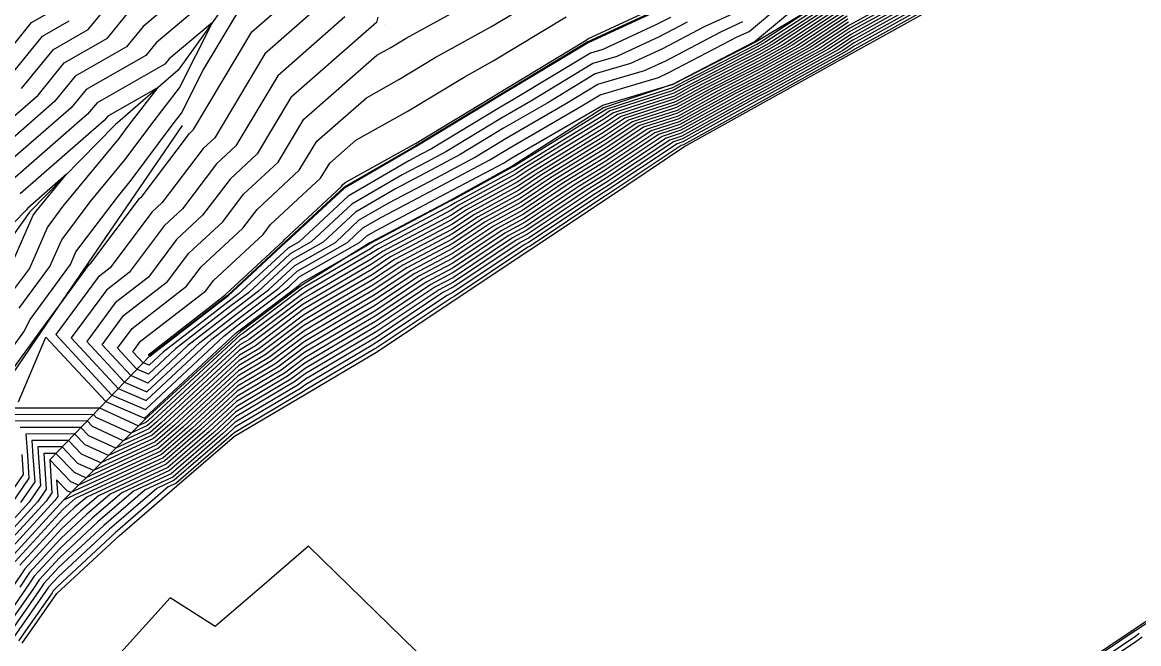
# Model space of a CAD drawing. Extents: x 2188792 to 2191981, y 386090 to 389710.
# Drawn here: x 2190644.3 to 2190754.7, y 388199 to 388260.4 of the extents above; entities that cross this region are included whole.
import ezdxf

# ---------------------------------------------------------------- set-up
doc = ezdxf.new("R2010")
doc.units = 0
for name, color, linetype in [('DTM Contours Major', 7, 'Continuous'), ('DTM Contours Minor', 7, 'Continuous'), ('Exist DTM QL2 LIDAR Elevation Point', 7, 'Continuous'), ('PH Exist DTM Breakline', 7, 'Continuous')]:
    doc.layers.add(name, color=color, linetype=linetype)

msp = doc.modelspace()

# ---------------------------------------------------------------- linework, layer by layer
at = {"layer": 'DTM Contours Major'}
for points in [[(2190673.13, 388261.49), (2190668.33, 388257.29), (2190663.37, 388249), (2190662.21, 388247.93), (2190658.18, 388242.6), (2190657.15, 388241.64), (2190653.02, 388236.14), (2190651.83, 388235.22), (2190647.65, 388229.55), (2190653.21, 388223.57), (2190656.51, 388222.15), (2190664.28, 388229.4), (2190665.69, 388230.5), (2190670.68, 388234.27), (2190671.73, 388235.24), (2190677.67, 388238.63), (2190678.39, 388239.29), (2190679.27, 388239.8), (2190686.28, 388243.51), (2190691.9, 388246.5), (2190692.73, 388247), (2190701.34, 388252), (2190701.72, 388252.22), (2190708.6, 388254.25), (2190716.75, 388258.52), (2190716.83, 388258.56), (2190722.92, 388263.69)], [(2190731.88, 388262.66), (2190726.23, 388259.52), (2190723.63, 388257.81), (2190717.8, 388254.58), (2190715.22, 388253.25), (2190709.39, 388250.01), (2190707.24, 388249.31), (2190702.05, 388245.85), (2190699.2, 388244.09), (2190694.06, 388240.66), (2190692.05, 388239.56), (2190686.93, 388236.14), (2190684.34, 388234.77), (2190679.22, 388231.36), (2190677, 388230.06), (2190672.27, 388227.26), (2190670.25, 388225.73), (2190665.52, 388222.93), (2190662.4, 388220.04), (2190658.58, 388216.74), (2190651.87, 388213.63), (2190650.12, 388212.12), (2190648.21, 388210.35), (2190644.58, 388206.39), (2190643.45, 388204.7)], [(2190734.3, 388262.33), (2190726.57, 388258.04), (2190725.89, 388257.59), (2190718.11, 388253.27), (2190717.43, 388252.92), (2190709.65, 388248.6), (2190709.09, 388248.41), (2190702.14, 388243.78), (2190701.4, 388243.32), (2190694.46, 388238.69), (2190693.94, 388238.4), (2190687.01, 388233.77), (2190686.33, 388233.42), (2190679.4, 388228.79), (2190678.82, 388228.45), (2190672.36, 388224.62), (2190671.84, 388224.23), (2190665.37, 388220.39), (2190664.57, 388219.65), (2190659.36, 388215.15), (2190657.63, 388214.35), (2190652.96, 388210.32), (2190647.88, 388205.61), (2190646.94, 388204.59), (2190646.65, 388204.15), (2190643.49, 388199.61)], [(2190725.55, 388262.49), (2190719.11, 388258.26), (2190717.19, 388257.2), (2190710.8, 388253.91), (2190708.86, 388252.83), (2190703.54, 388251.11), (2190701.87, 388249.99), (2190694.8, 388245.64), (2190693.26, 388244.61), (2190688.27, 388241.88), (2190686.77, 388240.88), (2190680.35, 388237.49), (2190678.86, 388236.49), (2190673.36, 388233.29), (2190672.1, 388232.54), (2190667.08, 388228.75), (2190665.83, 388228.01), (2190658.08, 388220.83), (2190657.02, 388219.92), (2190653.59, 388218.32), (2190650.92, 388219.55), (2190650.13, 388220.37), (2190644.12, 388220.35)], [(2190641.26, 388249.17), (2190645.91, 388253.22), (2190648.5, 388256.41), (2190652.76, 388258.83), (2190655.02, 388261.59)], [(2190725.89, 388261), (2190721.37, 388258.04), (2190717.49, 388255.89), (2190713.01, 388253.58), (2190709.12, 388251.42), (2190705.39, 388250.21), (2190701.96, 388247.92), (2190697, 388244.87), (2190693.66, 388242.64), (2190690.16, 388240.72), (2190686.85, 388238.51), (2190682.35, 388236.13), (2190679.04, 388233.92), (2190675.18, 388231.68), (2190672.18, 388229.9), (2190668.67, 388227.24), (2190665.68, 388225.47), (2190660.24, 388220.44), (2190657.8, 388218.33), (2190649.89, 388214.66), (2190649.13, 388215.01), (2190647.06, 388217.16), (2190647.28, 388213.91), (2190646.71, 388213.09), (2190642.22, 388208.2)], [(2190708.41, 388260.89), (2190706.97, 388260.14), (2190701.73, 388257.71), (2190700.51, 388257.36), (2190692.91, 388252.77), (2190691.39, 388251.89), (2190684.79, 388247.89), (2190683.79, 388247.36), (2190682.55, 388246.71), (2190676.56, 388243.23), (2190671.7, 388238.72), (2190670.62, 388238.1), (2190665.7, 388233.54), (2190664.79, 388232.85), (2190658.31, 388227.83), (2190656.89, 388226.51), (2190656.29, 388226.77), (2190655.28, 388227.85), (2190656.04, 388228.89), (2190662.49, 388233.88), (2190663.24, 388234.88), (2190668.15, 388239.44), (2190668.89, 388240.41), (2190673.82, 388245), (2190674.73, 388246.5)], [(2190674.73, 388246.5), (2190677.31, 388248.76), (2190682.39, 388251.59), (2190688.02, 388254.99), (2190690.9, 388256.59), (2190698.12, 388260.94)], [(2190643.02, 388235.84), (2190645.41, 388241.34), (2190645.74, 388241.77), (2190648.72, 388245.39), (2190644.86, 388242.02), (2190644.73, 388241.83), (2190639.9, 388236.91)], [(2190644.3, 388217.7), (2190644.43, 388215.71), (2190642.47, 388212.84)], [(2190754.75, 388200), (2190754.4, 388199.73), (2190747.09, 388194.82)]]:
    msp.add_lwpolyline(points, dxfattribs=at)
at = {"layer": 'DTM Contours Minor'}
for points in [[(2190661.53, 388264.41), (2190656.3, 388259.99), (2190654.66, 388257.98), (2190649.57, 388255.09), (2190647.54, 388252.59), (2190641.98, 388247.74)], [(2190725.35, 388263.38), (2190717.75, 388258.4), (2190717, 388257.98), (2190709.48, 388254.11), (2190708.7, 388253.68), (2190702.43, 388251.64), (2190701.82, 388251.24), (2190693.48, 388246.1), (2190693.02, 388245.79), (2190687.14, 388242.58), (2190686.72, 388242.3), (2190679.16, 388238.3), (2190678.75, 388238.03), (2190672.27, 388234.25), (2190672.04, 388234.12), (2190666.13, 388229.66), (2190665.92, 388229.53), (2190656.78, 388221.07), (2190656.55, 388220.87), (2190655.8, 388220.52), (2190652, 388222.27), (2190651.98, 388222.29), (2190642.36, 388222.26)], [(2190663.64, 388263.52), (2190657.59, 388258.39), (2190656.55, 388257.12), (2190650.65, 388253.78), (2190649.17, 388251.95), (2190642.7, 388246.31)], [(2190725.42, 388263.08), (2190718.2, 388258.35), (2190717.06, 388257.72), (2190709.92, 388254.04), (2190708.75, 388253.39), (2190702.8, 388251.46), (2190701.84, 388250.82), (2190693.92, 388245.95), (2190693.1, 388245.4), (2190687.51, 388242.35), (2190686.74, 388241.83), (2190679.56, 388238.03), (2190678.78, 388237.52), (2190672.63, 388233.93), (2190672.06, 388233.59), (2190666.45, 388229.36), (2190665.89, 388229.02), (2190657.21, 388220.99), (2190656.71, 388220.55), (2190655.06, 388219.79), (2190651.64, 388221.36), (2190651.37, 388221.65), (2190642.94, 388221.62)], [(2190725.48, 388262.78), (2190718.65, 388258.31), (2190717.12, 388257.46), (2190710.36, 388253.98), (2190708.81, 388253.11), (2190703.17, 388251.28), (2190701.85, 388250.41), (2190694.36, 388245.79), (2190693.18, 388245.01), (2190687.89, 388242.11), (2190686.76, 388241.36), (2190679.96, 388237.76), (2190678.82, 388237), (2190673, 388233.61), (2190672.08, 388233.07), (2190666.77, 388229.05), (2190665.86, 388228.52), (2190657.65, 388220.91), (2190656.86, 388220.23), (2190654.32, 388219.06), (2190651.28, 388220.45), (2190650.75, 388221.01), (2190643.53, 388220.98)], [(2190730.91, 388262.79), (2190726.1, 388260.11), (2190722.72, 388257.9), (2190717.68, 388255.1), (2190714.34, 388253.38), (2190709.28, 388250.57), (2190706.5, 388249.67), (2190702.02, 388246.68), (2190698.32, 388244.4), (2190693.9, 388241.45), (2190691.29, 388240.03), (2190686.9, 388237.09), (2190683.54, 388235.32), (2190679.15, 388232.38), (2190676.27, 388230.71), (2190672.24, 388228.32), (2190669.62, 388226.34), (2190665.58, 388223.95), (2190661.54, 388220.2), (2190658.27, 388217.38), (2190649.57, 388213.34), (2190648.98, 388212.83), (2190648.35, 388212.25), (2190643.64, 388207.11)], [(2190731.39, 388262.72), (2190726.16, 388259.82), (2190723.18, 388257.86), (2190717.74, 388254.84), (2190714.78, 388253.32), (2190709.34, 388250.29), (2190706.87, 388249.49), (2190702.04, 388246.26), (2190698.76, 388244.25), (2190693.98, 388241.06), (2190691.67, 388239.79), (2190686.91, 388236.62), (2190683.94, 388235.05), (2190679.18, 388231.87), (2190676.64, 388230.39), (2190672.25, 388227.79), (2190669.94, 388226.04), (2190665.55, 388223.44), (2190661.97, 388220.12), (2190658.42, 388217.06), (2190650.72, 388213.48), (2190649.55, 388212.48), (2190648.28, 388211.3), (2190644.11, 388206.75)], [(2190644.28, 388253.86), (2190647.42, 388257.73), (2190650.86, 388259.68), (2190653.73, 388263.2)], [(2190676.24, 388260.93), (2190669.61, 388255.13), (2190665.46, 388248.2), (2190663.55, 388246.42), (2190660.17, 388241.97), (2190658.37, 388240.29), (2190654.91, 388235.69), (2190652.68, 388233.95), (2190649.18, 388229.21), (2190653.83, 388224.21), (2190656.59, 388223.02), (2190663.08, 388229.09), (2190665.51, 388230.97), (2190669.69, 388234.12), (2190671.51, 388235.81), (2190676.48, 388238.65), (2190678.02, 388240.08), (2190679.93, 388241.18), (2190685.78, 388244.28), (2190690.48, 388246.78), (2190692.46, 388247.98), (2190699.66, 388252.15), (2190701.48, 388253.25), (2190707.22, 388254.94), (2190708.27, 388255.43), (2190715.08, 388259), (2190716.2, 388259.51), (2190721.29, 388263.8)], [(2190672.17, 388250.82), (2190679.4, 388257.14), (2190680.77, 388257.9), (2190682.28, 388258.82), (2190690.54, 388263.37)], [(2190673.45, 388248.66), (2190678.36, 388252.95), (2190681.58, 388254.74), (2190685.15, 388256.91), (2190690.72, 388259.98), (2190696.14, 388263.25)], [(2190725.76, 388261.6), (2190720.46, 388258.13), (2190717.37, 388256.41), (2190712.13, 388253.71), (2190709.02, 388251.98), (2190704.65, 388250.57), (2190701.93, 388248.75), (2190696.12, 388245.17), (2190693.5, 388243.43), (2190689.4, 388241.19), (2190686.82, 388239.46), (2190681.55, 388236.67), (2190678.96, 388234.95), (2190674.45, 388232.32), (2190672.15, 388230.95), (2190668.03, 388227.85), (2190665.74, 388226.48), (2190659.38, 388220.59), (2190657.49, 388218.96), (2190651.37, 388216.12), (2190649.85, 388216.82), (2190648.29, 388218.44), (2190645.88, 388218.44), (2190645.95, 388217.38), (2190646.14, 388214.63), (2190645.02, 388212.99), (2190641.28, 388208.92)], [(2190732.85, 388262.53), (2190726.37, 388258.93), (2190724.53, 388257.72), (2190717.93, 388254.05), (2190716.11, 388253.12), (2190709.49, 388249.44), (2190707.98, 388248.95), (2190702.09, 388245.02), (2190700.08, 388243.78), (2190694.22, 388239.87), (2190692.8, 388239.1), (2190686.96, 388235.2), (2190685.14, 388234.23), (2190679.29, 388230.33), (2190677.73, 388229.42), (2190672.31, 388226.2), (2190670.89, 388225.13), (2190665.46, 388221.92), (2190663.27, 388219.88), (2190658.89, 388216.11), (2190654.17, 388213.92), (2190651.26, 388211.4), (2190648.08, 388208.45), (2190645.52, 388205.67), (2190644.73, 388204.48), (2190642.02, 388200.59)], [(2190733.33, 388262.46), (2190726.44, 388258.63), (2190724.99, 388257.68), (2190717.99, 388253.79), (2190716.55, 388253.05), (2190709.55, 388249.16), (2190708.35, 388248.77), (2190702.11, 388244.61), (2190700.52, 388243.63), (2190694.3, 388239.48), (2190693.18, 388238.87), (2190686.98, 388234.72), (2190685.54, 388233.96), (2190679.33, 388229.82), (2190678.1, 388229.1), (2190672.32, 388225.68), (2190671.2, 388224.83), (2190665.43, 388221.41), (2190663.7, 388219.81), (2190659.05, 388215.79), (2190655.33, 388214.06), (2190651.82, 388211.04), (2190648.01, 388207.5), (2190646, 388205.31), (2190645.37, 388204.37), (2190642.51, 388200.26)], [(2190733.82, 388262.4), (2190726.5, 388258.33), (2190725.44, 388257.63), (2190718.05, 388253.53), (2190716.99, 388252.99), (2190709.6, 388248.88), (2190708.72, 388248.59), (2190702.13, 388244.19), (2190700.96, 388243.47), (2190694.38, 388239.08), (2190693.56, 388238.63), (2190686.99, 388234.25), (2190685.93, 388233.69), (2190679.36, 388229.3), (2190678.46, 388228.78), (2190672.34, 388225.15), (2190671.52, 388224.53), (2190665.4, 388220.9), (2190664.13, 388219.73), (2190659.21, 388215.47), (2190656.48, 388214.21), (2190652.39, 388210.68), (2190647.94, 388206.55), (2190646.47, 388204.95), (2190646.01, 388204.26), (2190643, 388199.93)], [(2190725.62, 388262.19), (2190719.56, 388258.22), (2190717.25, 388256.93), (2190711.25, 388253.84), (2190708.91, 388252.55), (2190703.91, 388250.93), (2190701.89, 388249.58), (2190695.24, 388245.48), (2190693.34, 388244.22), (2190688.65, 388241.65), (2190686.79, 388240.41), (2190680.75, 388237.22), (2190678.89, 388235.98), (2190673.72, 388232.97), (2190672.11, 388232.01), (2190667.4, 388228.45), (2190665.8, 388227.5), (2190658.51, 388220.75), (2190657.17, 388219.6), (2190652.85, 388217.59), (2190650.56, 388218.64), (2190649.52, 388219.73), (2190644.71, 388219.71), (2190644.85, 388217.59), (2190645, 388215.35), (2190643.32, 388212.89)], [(2190734.79, 388262.27), (2190726.64, 388257.74), (2190726.34, 388257.54), (2190718.17, 388253.01), (2190717.88, 388252.85), (2190709.71, 388248.31), (2190709.46, 388248.23), (2190702.16, 388243.36), (2190701.84, 388243.16), (2190694.54, 388238.29), (2190694.32, 388238.17), (2190687.02, 388233.3), (2190686.73, 388233.15), (2190679.44, 388228.28), (2190679.19, 388228.13), (2190672.38, 388224.09), (2190672.15, 388223.92), (2190665.34, 388219.88), (2190665, 388219.57), (2190659.52, 388214.84), (2190658.78, 388214.5), (2190653.53, 388209.96), (2190647.81, 388204.66), (2190647.41, 388204.22), (2190647.29, 388204.04), (2190643.97, 388199.28)], [(2190643.98, 388222.9), (2190646.68, 388229.29), (2190652.6, 388222.93), (2190656.43, 388221.28), (2190665.47, 388229.72), (2190665.87, 388230.02), (2190671.68, 388234.41), (2190671.95, 388234.67), (2190676.84, 388237.45), (2190678.71, 388238.54), (2190678.76, 388238.58), (2190686.71, 388242.78), (2190686.76, 388242.81), (2190692.94, 388246.19), (2190693.04, 388246.26), (2190701.8, 388251.65), (2190702.06, 388251.82), (2190708.65, 388253.96), (2190709.03, 388254.17), (2190716.94, 388258.24), (2190717.3, 388258.44), (2190722.5, 388261.85)], [(2190732.36, 388262.59), (2190726.3, 388259.22), (2190724.08, 388257.77), (2190717.86, 388254.32), (2190715.67, 388253.18), (2190709.44, 388249.73), (2190707.61, 388249.13), (2190702.07, 388245.43), (2190699.64, 388243.94), (2190694.14, 388240.27), (2190692.43, 388239.33), (2190686.94, 388235.67), (2190684.74, 388234.5), (2190679.26, 388230.84), (2190677.37, 388229.74), (2190672.29, 388226.73), (2190670.57, 388225.43), (2190665.49, 388222.42), (2190662.84, 388219.96), (2190658.74, 388216.42), (2190653.02, 388213.77), (2190650.69, 388211.76), (2190648.15, 388209.4), (2190645.05, 388206.03), (2190644.09, 388204.59)], [(2190725.69, 388261.89), (2190720.01, 388258.17), (2190717.31, 388256.67), (2190711.69, 388253.78), (2190708.97, 388252.27), (2190704.28, 388250.75), (2190701.91, 388249.16), (2190695.68, 388245.33), (2190693.42, 388243.82), (2190689.03, 388241.42), (2190686.8, 388239.93), (2190681.15, 388236.95), (2190678.93, 388235.46), (2190674.09, 388232.64), (2190672.13, 388231.48), (2190667.72, 388228.15), (2190665.77, 388226.99), (2190658.94, 388220.67), (2190657.33, 388219.28), (2190652.11, 388216.86), (2190650.21, 388217.73), (2190648.9, 388219.08), (2190645.29, 388219.07), (2190645.4, 388217.49), (2190645.57, 388214.99), (2190644.17, 388212.94)], [(2190644.51, 388229.81), (2190645.11, 388231.05), (2190649.11, 388236.47), (2190649.65, 388237.71), (2190653.74, 388243.13), (2190655.12, 388244.81), (2190659.17, 388250.23), (2190660.08, 388251.41), (2190662.23, 388255.69), (2190665.77, 388261.6)], [(2190646.12, 388229.85), (2190646.17, 388229.94), (2190648.01, 388232.44), (2190650.99, 388236.49), (2190651.13, 388236.59), (2190655.93, 388242.99), (2190656.18, 388243.23), (2190660.88, 388249.43), (2190661.28, 388249.8), (2190667.05, 388259.45), (2190670.02, 388262.05)], [(2190676.01, 388244.35), (2190676.27, 388244.58), (2190683.2, 388248.43), (2190690.88, 388253.08), (2190691.09, 388253.19), (2190700.1, 388258.63), (2190700.25, 388258.76), (2190706.46, 388261.63)], [(2190641.02, 388255.13), (2190645.27, 388260.37), (2190647.07, 388261.39)], [(2190725.82, 388261.3), (2190720.92, 388258.08), (2190717.43, 388256.15), (2190712.57, 388253.65), (2190709.07, 388251.7), (2190705.02, 388250.39), (2190701.94, 388248.33), (2190696.56, 388245.02), (2190693.58, 388243.03), (2190689.78, 388240.95), (2190686.83, 388238.99), (2190681.95, 388236.4), (2190679, 388234.44), (2190674.82, 388232), (2190672.17, 388230.43), (2190668.35, 388227.54), (2190665.71, 388225.98), (2190659.81, 388220.52), (2190657.64, 388218.65), (2190650.63, 388215.39), (2190649.49, 388215.92), (2190647.67, 388217.8), (2190646.47, 388217.8), (2190646.5, 388217.27), (2190646.71, 388214.27), (2190645.87, 388213.04), (2190641.75, 388208.56)], [(2190642.65, 388254.49), (2190646.34, 388259.05), (2190648.97, 388260.54)], [(2190725.96, 388260.71), (2190721.82, 388257.99), (2190717.56, 388255.63), (2190713.46, 388253.51), (2190709.18, 388251.14), (2190705.76, 388250.03), (2190701.98, 388247.51), (2190697.44, 388244.71), (2190693.74, 388242.24), (2190690.54, 388240.49), (2190686.87, 388238.04), (2190682.75, 388235.86), (2190679.07, 388233.41), (2190675.55, 388231.35), (2190672.2, 388229.37), (2190668.98, 388226.94), (2190665.64, 388224.96), (2190660.67, 388220.36), (2190657.96, 388218.01), (2190649.15, 388213.93), (2190648.77, 388214.1), (2190647.73, 388215.18), (2190647.85, 388213.55), (2190647.56, 388213.14), (2190642.69, 388207.83)], [(2190679.48, 388260.91), (2190679.35, 388260.37), (2190670.89, 388252.98), (2190667.55, 388247.4), (2190664.88, 388244.92), (2190662.17, 388241.34), (2190659.58, 388238.94), (2190656.81, 388235.23), (2190653.52, 388232.69), (2190650.71, 388228.87), (2190654.45, 388224.85), (2190656.66, 388223.89), (2190661.89, 388228.77), (2190665.33, 388231.44), (2190668.69, 388233.98), (2190671.29, 388236.38), (2190675.29, 388238.66), (2190677.66, 388240.87), (2190680.58, 388242.56), (2190685.28, 388245.05), (2190689.06, 388247.06), (2190692.19, 388248.95), (2190697.97, 388252.31), (2190701.24, 388254.28), (2190705.85, 388255.64), (2190707.95, 388256.6), (2190713.41, 388259.47), (2190715.57, 388260.47)], [(2190714.93, 388261.42), (2190711.75, 388259.94), (2190707.62, 388257.78), (2190704.47, 388256.33), (2190700.99, 388255.3), (2190696.28, 388252.46), (2190691.92, 388249.93), (2190687.63, 388247.34), (2190684.79, 388245.82), (2190681.24, 388243.95), (2190677.29, 388241.65), (2190674.09, 388238.68), (2190671.06, 388236.96), (2190667.7, 388233.83), (2190665.15, 388231.91), (2190660.7, 388228.46), (2190656.74, 388224.76), (2190655.06, 388225.49), (2190652.23, 388228.53), (2190654.36, 388231.42), (2190658.7, 388234.78), (2190660.8, 388237.58), (2190664.16, 388240.7), (2190666.22, 388243.42), (2190669.64, 388246.6), (2190672.17, 388250.82)], [(2190706.64, 388261.31), (2190700.35, 388258.41), (2190700.27, 388258.38), (2190691.23, 388252.93), (2190691.12, 388252.86), (2190683.36, 388248.17), (2190683.3, 388248.13), (2190683.21, 388248.09), (2190676.19, 388244.02), (2190670.51, 388238.74), (2190670.4, 388238.68), (2190664.71, 388233.39), (2190664.62, 388233.32), (2190657.11, 388227.51), (2190656.97, 388227.38), (2190656.91, 388227.41), (2190656.81, 388227.52), (2190656.88, 388227.62), (2190664.38, 388233.43), (2190664.46, 388233.53), (2190670.15, 388238.81), (2190670.22, 388238.91), (2190675.91, 388244.19), (2190676.01, 388244.35)], [(2190726.03, 388260.41), (2190722.27, 388257.95), (2190717.62, 388255.36), (2190713.9, 388253.45), (2190709.23, 388250.85), (2190706.13, 388249.85), (2190702, 388247.09), (2190697.88, 388244.56), (2190693.82, 388241.85), (2190690.91, 388240.26), (2190686.88, 388237.56), (2190683.14, 388235.59), (2190679.11, 388232.9), (2190675.91, 388231.03), (2190672.22, 388228.84), (2190669.3, 388226.64), (2190665.61, 388224.45), (2190661.11, 388220.28), (2190658.11, 388217.69), (2190648.41, 388213.19), (2190643.17, 388207.47)], [(2190644.05, 388232.16), (2190647.08, 388236.26), (2190648.24, 388238.92), (2190651.07, 388242.68), (2190654.52, 388246.86), (2190657.05, 388250.24), (2190659.89, 388253.94), (2190663.14, 388260.4), (2190658.87, 388256.79), (2190658.45, 388256.27), (2190651.73, 388252.46), (2190650.8, 388251.32), (2190643.42, 388244.88)], [(2190710.08, 388260.42), (2190707.29, 388258.96), (2190703.1, 388257.02), (2190700.75, 388256.33), (2190694.6, 388252.62), (2190691.65, 388250.91), (2190686.21, 388247.61), (2190684.29, 388246.59), (2190681.9, 388245.33), (2190676.92, 388242.44), (2190672.9, 388238.7), (2190670.84, 388237.53), (2190666.7, 388233.68), (2190664.97, 388232.38), (2190659.5, 388228.14), (2190656.82, 388225.64), (2190655.68, 388226.13), (2190653.76, 388228.19), (2190655.2, 388230.15), (2190660.59, 388234.33), (2190662.02, 388236.23), (2190666.16, 388240.07), (2190667.55, 388241.91), (2190671.73, 388245.8), (2190673.45, 388248.66)], [(2190642.99, 388233.27), (2190645.05, 388236.05), (2190646.83, 388240.13), (2190648.4, 388242.22), (2190653.91, 388248.91), (2190654.92, 388250.26), (2190657.77, 388253.95), (2190652.8, 388251.14), (2190652.44, 388250.69), (2190644.14, 388243.45)], [(2190640.55, 388224.4), (2190644.51, 388229.81)], [(2190641.38, 388223.36), (2190646.12, 388229.85)], [(2190688.61, 388193.05), (2190672.64, 388208.65), (2190668.03, 388204.67), (2190663.42, 388200.7), (2190658.96, 388203.52), (2190650.47, 388194.1)], [(2190762.05, 388205.44), (2190754.47, 388200.34), (2190754.36, 388200.26), (2190746.77, 388195.16)], [(2190755.04, 388199.66), (2190754.43, 388199.2), (2190747.4, 388194.47)]]:
    msp.add_lwpolyline(points, dxfattribs=at)
at = {"layer": 'Exist DTM QL2 LIDAR Elevation Point'}
msp.add_line((2190680.17, 388260.22), (2190680.17, 388260.22), dxfattribs=at)
at = {"layer": 'PH Exist DTM Breakline'}
for points in [[(2190782.95, 388293.67), (2190776.7, 388291.14), (2190770.45, 388288.61), (2190763.38, 388284.87), (2190756.31, 388281.13), (2190744.79, 388275.32), (2190738.3, 388271.39), (2190731.81, 388267.47), (2190725.31, 388263.54), (2190716.88, 388258.49), (2190708.6, 388254.24)], [(2190670.17, 388270.23), (2190664.97, 388262.95), (2190659.76, 388255.68), (2190653.52, 388250.27), (2190645.05, 388241.65), (2190640.75, 388235.61), (2190636.46, 388229.57), (2190630.14, 388220.24), (2190624.28, 388208.92), (2190620.22, 388201.93), (2190619.71, 388200.25), (2190614.94, 388191.32), (2190613.29, 388187.76), (2190610.17, 388180.22), (2190605.93, 388171.24), (2190600.16, 388160.21)], [(2190712.99, 388264.35), (2190706.62, 388261.4), (2190700.25, 388258.46), (2190691.1, 388252.94), (2190683.26, 388248.19), (2190676.15, 388244.1), (2190670.37, 388238.74), (2190664.6, 388233.38), (2190656.98, 388227.48), (2190652.02, 388222.32), (2190647.06, 388217.16)], [(2190644.34, 388199.04), (2190647.76, 388203.96), (2190653.95, 388209.7), (2190659.63, 388214.6), (2190665.32, 388219.51), (2190672.39, 388223.7), (2190679.46, 388227.89), (2190687.04, 388232.94), (2190694.61, 388237.99), (2190702.18, 388243.04), (2190709.75, 388248.1), (2190718.22, 388252.8), (2190726.69, 388257.51), (2190735.17, 388262.22)], [(2190708.6, 388254.25), (2190701.79, 388251.96), (2190692.92, 388246.3), (2190686.71, 388242.84), (2190678.71, 388238.61), (2190672.03, 388234.46), (2190665.94, 388229.84), (2190656.42, 388221.13), (2190648.41, 388213.19)], [(2190624.21, 388189.55), (2190629.95, 388200.38), (2190633.28, 388206.44), (2190636.61, 388212.49), (2190639.94, 388218.55), (2190641.61, 388223.07), (2190646.25, 388229.86), (2190650.89, 388236.65), (2190655.53, 388243.43), (2190660.17, 388250.22)], [(2190762.05, 388205.66), (2190754.35, 388200.48), (2190746.64, 388195.31), (2190739.4, 388189.85), (2190732.16, 388184.39), (2190724.92, 388178.93), (2190718.65, 388174.2)]]:
    msp.add_lwpolyline(points, dxfattribs=at)

doc.saveas('drawing.dxf')
